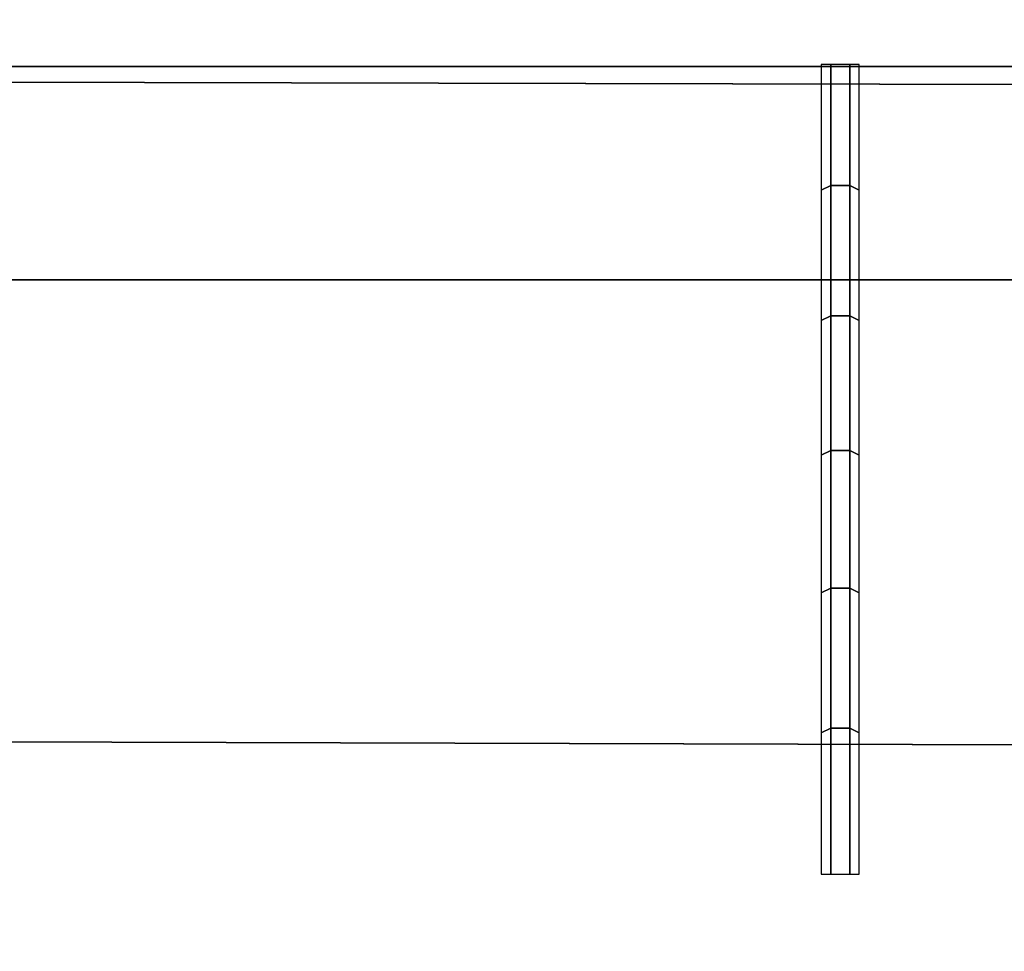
# Model space of a CAD drawing. Header units: inches. Extents: x 0 to 69, y -28.1 to 0.
# Tile 279 of 451: x 45.799 to 46.07, y -0.494 to -0.237. Entities that reach past the tile are written whole.
import ezdxf

# ---------------------------------------------------------------- set-up
doc = ezdxf.new("R2010")
doc.units = ezdxf.units.IN
doc.header["$LTSCALE"] = 0.03937
doc.header["$MEASUREMENT"] = 0
doc.layers.add('A-FURN-3-ST-BK', color=151, linetype='Continuous')
doc.layers.add('A-FURN-3-STITCH', color=15, linetype='Continuous')

msp = doc.modelspace()

# ---------------------------------------------------------------- meshes
at = {"layer": 'A-FURN-3-ST-BK'}
mesh = msp.add_polyface(dxfattribs=at)
corners = [(0.25, -5.41282, 31.54639), (68.75, -5.41282, 31.54639), (0.25, -5.27961, 31.89073), (68.75, -5.27961, 31.89073), (0.25, -5.08536, 32.20472), (68.75, -5.08536, 32.20472), (0.25, -4.83671, 32.47764), (68.75, -4.83671, 32.47764), (0.25, -4.54213, 32.70022), (68.75, -4.54213, 32.70022), (0.25, -4.21165, 32.86484), (68.75, -4.21165, 32.86484), (0.25, -3.85654, 32.96592), (68.75, -3.85654, 32.96592), (0.25, -3.48891, 33), (68.75, -0.5, 33), (0.25, -0.5, 33), (0.25, -0.30866, 32.96194), (68.75, -0.30866, 32.96194), (0.25, -0.14645, 32.85355), (68.75, -0.14645, 32.85355), (0.25, -0.03806, 32.69134), (68.75, -0.03806, 32.69134), (0.25, 0, 32.5), (68.75, 0, 5.25), (0.25, 0, 5.25), (0.25, -0.03349, 5.125), (68.75, -0.03349, 5.125), (0.25, -0.125, 5.03349), (68.75, -0.125, 5.03349), (0.25, -0.25, 5), (68.75, -4.10019, 5), (0.25, -4.10019, 5), (0.125, -0.03349, 32.5), (0.125, -0.32148, 32.931), (0.125, -0.17013, 32.82987), (0.125, -0.069, 32.67852), (0.125, -3.48891, 32.96651), (0.125, -5.24962, 31.87582), (0.125, -5.05862, 32.18454), (0.125, -4.81414, 32.4529), (0.125, -4.52449, 32.67174), (0.125, -4.19955, 32.83361), (0.125, -3.85039, 32.933), (0.125, -9.04699, 18.62745), (0.25, -9.07921, 18.6366), (0.25, -9.09608, 18.45367), (0.125, -9.06273, 18.45678), (0.25, -9.04575, 18.277), (0.125, -9.01577, 18.29194), (0.25, -8.935, 18.13043), (0.125, -8.91245, 18.15519), (0.25, -8.7788, 18.03375), (0.125, -8.76671, 18.06498), (0.25, -8.59823, 18), (0.16283, -0.0325, 5.16283), (0.24402, -0.04511, 5.10687), (0.18779, -0.13546, 5.03667), (0.18776, -4.21471, 5.03666), (0.25, -4.22514, 5.03346), (0.24394, -4.30505, 5.10684), (0.25, -4.31663, 5.12489), (0.16289, -4.31764, 5.16266), (0.25, -4.35019, 5.24981), (0.25, -4.35916, 16.90085), (68.75, -4.35916, 16.90085), (0.25, -4.39682, 17.18538), (68.75, -4.39682, 17.18538), (0.25, -4.50681, 17.45049), (68.75, -4.50681, 17.45049), (0.25, -4.68164, 17.67812), (68.75, -4.68164, 17.67812), (0.25, -4.9094, 17.85277), (68.75, -4.9094, 17.85277), (0.25, -5.17459, 17.96255), (68.75, -5.17459, 17.96255), (0.25, -5.45916, 18), (68.75, -4.22514, 5.03346), (68.75, -4.31663, 5.12489), (68.75, -8.59823, 18), (68.75, -8.7788, 18.03375), (68.75, -8.935, 18.13043), (68.75, -9.04575, 18.277), (68.75, -9.09608, 18.45367)]
mesh.append_faces([[corners[k] for k in face] for face in [(0, 1, 2), (2, 3, 4), (4, 5, 6), (6, 7, 8), (8, 9, 10), (10, 11, 12), (12, 13, 14), (14, 15, 16), (16, 15, 17), (17, 18, 19), (19, 20, 21), (21, 22, 23), (23, 24, 25), (25, 24, 26), (26, 27, 28), (28, 29, 30), (30, 31, 32), (25, 33, 23), (34, 16, 17), (35, 17, 19), (36, 19, 21), (33, 21, 23), (16, 37, 14), (37, 12, 14), (38, 0, 2), (39, 2, 4), (40, 4, 6), (41, 6, 8), (42, 8, 10), (43, 10, 12), (0, 44, 45), (45, 44, 46), (46, 47, 48), (48, 49, 50), (50, 51, 52), (52, 53, 54), (55, 25, 26), (55, 26, 56), (56, 26, 28), (56, 28, 57), (57, 28, 30), (58, 32, 59), (58, 59, 60), (60, 59, 61), (60, 61, 62), (62, 61, 63), (64, 65, 66), (66, 67, 68), (68, 69, 70), (70, 71, 72), (72, 73, 74), (74, 75, 76), (63, 65, 64), (32, 31, 59), (59, 77, 61), (61, 78, 63), (45, 1, 0), (54, 79, 52), (52, 80, 50), (50, 81, 48), (48, 82, 46), (46, 83, 45), (76, 79, 54)]])
mesh = msp.add_polyface(dxfattribs=at)
corners = [(68.75, 0, 32.5), (68.875, -0.03349, 5.25), (68.75, 0, 5.25), (68.75, -0.5, 33), (68.875, -0.5, 32.96651), (68.75, -0.30866, 32.96194), (68.875, -0.32148, 32.931), (68.75, -0.14645, 32.85355), (68.875, -0.17013, 32.82987), (68.75, -0.03806, 32.69134), (68.875, -0.069, 32.67852), (68.75, -3.48891, 33), (68.75, -5.41282, 31.54639), (68.875, -5.38061, 31.53724), (68.75, -5.27961, 31.89073), (68.875, -5.24962, 31.87582), (68.75, -5.08536, 32.20472), (68.875, -5.05862, 32.18454), (68.75, -4.83671, 32.47764), (68.875, -4.81414, 32.4529), (68.75, -4.54213, 32.70022), (68.875, -4.52449, 32.67174), (68.75, -4.21165, 32.86484), (68.875, -4.19955, 32.83361), (68.75, -3.85654, 32.96592), (68.875, -3.85039, 32.933), (68.75, -9.07921, 18.6366), (68.75, -4.35019, 5.24981), (68.875, -4.32566, 16.90087), (68.75, -4.35916, 16.90085), (68.875, -4.35425, 17.15295), (68.75, -4.39682, 17.18538), (68.875, -4.43818, 17.39237), (68.75, -4.50681, 17.45049), (68.875, -4.57327, 17.60711), (68.75, -4.68164, 17.67812), (68.81221, -0.13546, 5.03667), (68.75, -0.25, 5), (68.75, -0.125, 5.03349), (68.75598, -0.04511, 5.10687), (68.75, -0.03349, 5.125), (68.83717, -0.0325, 5.16283), (68.83711, -4.31764, 5.16266), (68.75, -4.31663, 5.12489), (68.75606, -4.30505, 5.10684), (68.75, -4.22514, 5.03346), (68.81224, -4.21471, 5.03666), (68.75, -4.10019, 5), (0.25, -5.27961, 31.89073), (0.25, -5.08536, 32.20472), (0.25, -4.83671, 32.47764), (0.25, -4.54213, 32.70022), (0.25, -4.21165, 32.86484), (0.25, -3.85654, 32.96592), (0.25, -3.48891, 33), (0.25, -0.30866, 32.96194), (0.25, -0.14645, 32.85355), (0.25, -0.03806, 32.69134), (0.25, 0, 32.5), (0.25, -0.03349, 5.125), (0.25, -0.125, 5.03349), (0.25, -0.25, 5), (0.25, -4.39682, 17.18538), (0.25, -4.50681, 17.45049), (0.25, -4.68164, 17.67812), (0.25, -4.9094, 17.85277), (68.75, -4.9094, 17.85277), (0.25, -5.17459, 17.96255), (68.75, -5.17459, 17.96255), (0.25, -5.45916, 18), (68.75, -5.45916, 18), (0.25, -4.35019, 5.24981), (0.25, -4.22514, 5.03346), (0.25, -4.31663, 5.12489), (0.25, -9.07921, 18.6366), (0.25, -8.7788, 18.03375), (68.75, -8.59823, 18), (68.75, -8.7788, 18.03375), (0.25, -8.935, 18.13043), (68.75, -8.935, 18.13043), (0.25, -9.04575, 18.277), (68.75, -9.04575, 18.277), (0.25, -9.09608, 18.45367), (68.75, -9.09608, 18.45367)]
mesh.append_faces([[corners[k] for k in face] for face in [(0, 1, 2), (3, 4, 5), (5, 6, 7), (7, 8, 9), (9, 10, 0), (3, 11, 4), (12, 13, 14), (14, 15, 16), (16, 17, 18), (18, 19, 20), (20, 21, 22), (22, 23, 24), (24, 25, 11), (12, 26, 13), (27, 28, 29), (29, 30, 31), (31, 32, 33), (33, 34, 35), (36, 37, 38), (36, 38, 39), (39, 38, 40), (39, 40, 41), (41, 40, 2), (42, 27, 43), (42, 43, 44), (44, 43, 45), (44, 45, 46), (46, 45, 47), (48, 12, 14), (49, 14, 16), (50, 16, 18), (51, 18, 20), (52, 20, 22), (53, 22, 24), (54, 24, 11), (11, 3, 54), (55, 3, 5), (56, 5, 7), (57, 7, 9), (58, 9, 0), (0, 2, 58), (59, 2, 40), (60, 40, 38), (61, 38, 37), (37, 47, 61), (62, 29, 31), (63, 31, 33), (64, 33, 35), (65, 35, 66), (67, 66, 68), (69, 68, 70), (27, 29, 71), (72, 47, 45), (73, 45, 43), (71, 43, 27), (26, 12, 74), (75, 76, 77), (78, 77, 79), (80, 79, 81), (82, 81, 83), (74, 83, 26), (70, 76, 69)]])
at = {"layer": 'A-FURN-3-STITCH'}
mesh = msp.add_polymesh((7, 4), dxfattribs=at)
for k, corner in enumerate([(46.01945, -0.4723, 33.00019), (46.02205, -0.4723, 33.00016), (46.02726, -0.4723, 33.00016), (46.02986, -0.4723, 33.00019), (46.01945, -0.43336, 32.99657), (46.02205, -0.43208, 33.00089), (46.02726, -0.43208, 33.00089), (46.02986, -0.43336, 32.99657), (46.01945, -0.39483, 32.9899), (46.02205, -0.39355, 32.99422), (46.02726, -0.39355, 32.99422), (46.02986, -0.39483, 32.9899), (46.01945, -0.35695, 32.98024), (46.02205, -0.35566, 32.98456), (46.02726, -0.35566, 32.98456), (46.02986, -0.35695, 32.98024), (46.01945, -0.31993, 32.96763), (46.02205, -0.31865, 32.97195), (46.02726, -0.31865, 32.97195), (46.02986, -0.31993, 32.96763), (46.01945, -0.28402, 32.95216), (46.02205, -0.28274, 32.95648), (46.02726, -0.28274, 32.95648), (46.02986, -0.28402, 32.95216), (46.01945, -0.24943, 32.93392), (46.02205, -0.24942, 32.93397), (46.02726, -0.24942, 32.93397), (46.02986, -0.24943, 32.93392)]):
    mesh.set_mesh_vertex(divmod(k, 4), corner)

doc.saveas('drawing.dxf')
